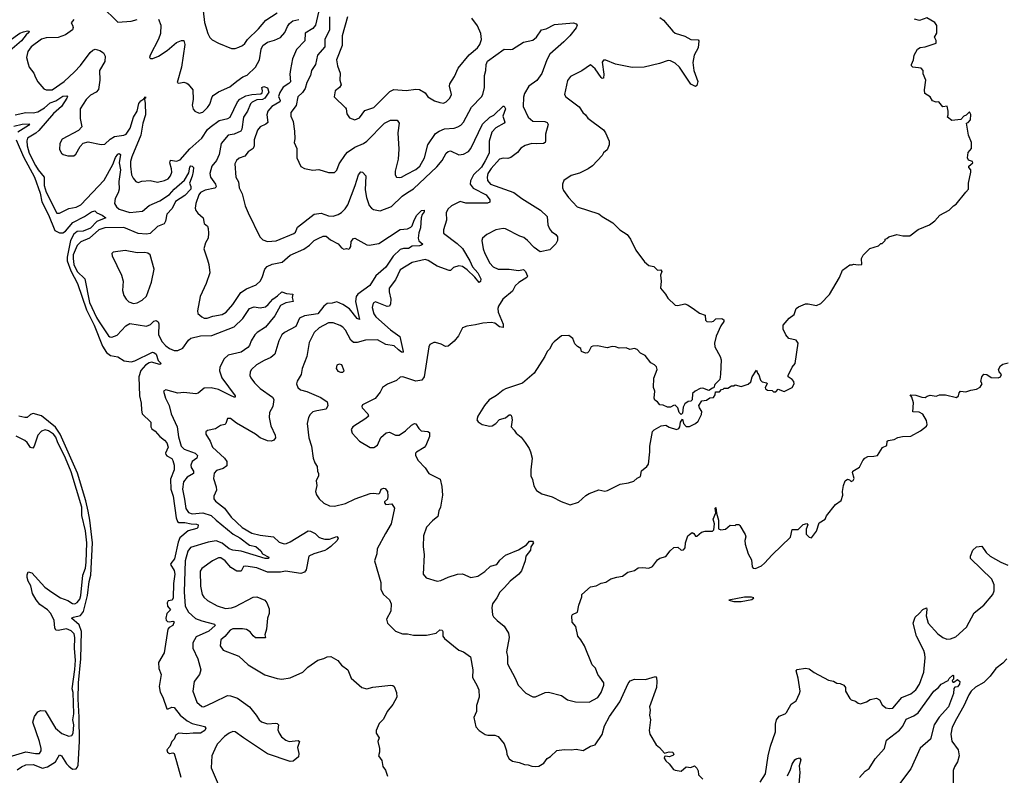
# Model space of a CAD drawing. Extents: x 2086813 to 2278017, y 548126 to 753336.
# Tile 362 of 461: x 2198743 to 2206976, y 669561 to 675881. Entities that reach past the tile are written whole.
import ezdxf

# ---------------------------------------------------------------- set-up
doc = ezdxf.new("R2010")
doc.units = 0

msp = doc.modelspace()

# ---------------------------------------------------------------- linework, layer by layer
at = {"layer": '0CON10XD'}
for points in [[(2199427.1, 675995), (2199565, 675859.2), (2199675, 675867.8), (2199725.9, 675884.1)], [(2200276.2, 675955), (2200287.4, 675857.4), (2200315.6, 675765), (2200332, 675732), (2200352.8, 675712.8), (2200405, 675684.3), (2200515, 675640.6), (2200545, 675640.6), (2200575, 675650), (2200605, 675664.3), (2200625, 675682.5), (2200648.5, 675715), (2200740.4, 675805), (2200802.3, 675877.7), (2200895, 675937.5)], [(2201242.2, 675945), (2201215.8, 675834.2), (2201195, 675807.9), (2201130.8, 675769.2), (2201126.7, 675705), (2201057.4, 675632.6), (2201025.4, 675555), (2201008, 675465), (2201002.4, 675425), (2201007.2, 675362.7), (2200993.5, 675346.5), (2200945, 675318), (2200917.4, 675272.6), (2200907.4, 675237.4), (2200921.5, 675205), (2200918.8, 675195), (2200852.9, 675155), (2200817.3, 675115), (2200810, 675085), (2200817.4, 675022.6), (2200802, 675008), (2200755, 674984.4), (2200731.7, 674958.3), (2200703.8, 674875), (2200703.3, 674825), (2200696.7, 674803.3), (2200655, 674776.7), (2200625, 674738.8), (2200577.5, 674722.5), (2200557, 674703), (2200541.2, 674675), (2200551.2, 674565), (2200574, 674525), (2200579.2, 674475), (2200604.2, 674425), (2200630, 674325), (2200652.5, 674265), (2200750, 674065), (2200775, 674040), (2200815, 674026.2), (2200887.3, 674032.7), (2201036.7, 674093.3), (2201048.6, 674105), (2201066, 674145), (2201205, 674253.5), (2201265, 674263.8), (2201325, 674241.5), (2201365, 674238.8), (2201405, 674250.9), (2201435, 674267.8), (2201465, 674298.1), (2201487.2, 674332.8), (2201549.1, 674495), (2201575, 674583.3), (2201595, 674608), (2201610, 674605), (2201638, 674575), (2201631.2, 674458.8), (2201643.4, 674393.4), (2201665, 674327.5), (2201684, 674304), (2201702.8, 674292.8), (2201757.8, 674282.2), (2201852.4, 674317.6), (2201942.3, 674405), (2201985.7, 674435.7), (2202035, 674466.1), (2202230.4, 674649.6), (2202276.6, 674703.4), (2202309.2, 674765), (2202325, 674780), (2202345, 674783.8), (2202415, 674750.8), (2202455, 674757.1), (2202495, 674780), (2202516.4, 674805), (2202612.1, 675007.9), (2202675.4, 675065), (2202707.3, 675082.7), (2202785, 675158.8), (2202795, 675156.7), (2202805.4, 675135.4), (2202784.4, 675075), (2202800.8, 675025), (2202794, 675015), (2202725, 674976.6), (2202690.4, 674939.6), (2202667.6, 674865), (2202667.6, 674765), (2202635, 674701), (2202605, 674647.4), (2202538.1, 674585), (2202513.6, 674533.6), (2202510, 674505), (2202535, 674470.8), (2202645, 674415.4), (2202675.5, 674375), (2202675.4, 674354.6), (2202655, 674346.5), (2202505.5, 674345.5), (2202475, 674347.1), (2202425, 674360.6), (2202354, 674325), (2202323.2, 674296.8), (2202310, 674265), (2202312.5, 674205), (2202288, 674125), (2202286.2, 674095), (2202400.4, 674010.4), (2202445, 673967.8), (2202506.2, 673865), (2202528.8, 673815), (2202572.7, 673765), (2202598.1, 673715), (2202597.6, 673692.4), (2202585, 673682.5), (2202547.8, 673727.8), (2202485, 673787.8), (2202445, 673818.2), (2202415, 673822.1), (2202370.5, 673809.5), (2202345, 673783.3), (2202335, 673783.8), (2202235, 673820), (2202158, 673868), (2202135, 673875.4), (2202025, 673850.8), (2201925, 673788.1), (2201884.7, 673705), (2201833.6, 673635), (2201832.1, 673605), (2201845.5, 673544.5), (2201843.1, 673505), (2201835, 673483.8), (2201815, 673482.9), (2201717.3, 673522.7), (2201699.7, 673510.3), (2201690, 673475), (2201705, 673420), (2201721.1, 673395), (2201845, 673287.5), (2201922.8, 673232.7), (2201949.4, 673105), (2201945, 673098), (2201935, 673100.4), (2201911, 673121), (2201875, 673154.5), (2201805, 673165.5), (2201735, 673203.2), (2201635, 673201.3), (2201565, 673180.4), (2201535, 673181.2), (2201510.8, 673200.9), (2201466.2, 673285), (2201445, 673308.5), (2201423.8, 673323.8), (2201365, 673346.7), (2201325, 673345.5), (2201247.1, 673305), (2201205.6, 673265), (2201165, 673180), (2201145, 673063.3), (2201105.6, 672965), (2201096.9, 672915), (2201063.2, 672856.8), (2201058, 672835), (2201068, 672805), (2201091.2, 672785), (2201145, 672771.1), (2201262.6, 672722.6), (2201313.3, 672685), (2201318.8, 672655), (2201305.9, 672624.1), (2201228.5, 672608.5), (2201195, 672600.6), (2201171.4, 672578.6), (2201158.1, 672555), (2201146.9, 672505), (2201160, 672385), (2201183.8, 672315), (2201196.7, 672215), (2201210, 672175), (2201230, 672145), (2201232.5, 672105), (2201242.5, 672085), (2201242.5, 672065), (2201222.5, 672025), (2201226.7, 671985), (2201217.5, 671935), (2201226.4, 671906.4), (2201246.7, 671875), (2201285, 671838.8), (2201335, 671816.2), (2201375, 671812.5), (2201466.7, 671835), (2201547.4, 671872.6), (2201675, 671917.9), (2201701.7, 671921.7), (2201745, 671916), (2201754, 671925), (2201765, 671956), (2201785, 671964.4), (2201800.2, 671960.2), (2201818.6, 671935), (2201822, 671895), (2201817.7, 671872.3), (2201795, 671847.5), (2201795, 671840), (2201805, 671827.5), (2201855, 671832.5), (2201878, 671795), (2201848.6, 671665), (2201802.5, 671582.5), (2201733.3, 671455), (2201730, 671415), (2201710, 671355), (2201763.8, 671175), (2201764, 671115), (2201786.2, 671075), (2201835, 671030), (2201848, 670995), (2201845.7, 670935), (2201811.7, 670868.3), (2201818.8, 670835), (2201885, 670766.2), (2201944.1, 670744.1), (2201986.1, 670743.9), (2202035, 670734.2), (2202145, 670734), (2202225, 670750), (2202255, 670778.8), (2202275, 670776.7), (2202281.2, 670765), (2202282, 670725), (2202295.8, 670705.8), (2202415, 670608), (2202455, 670594), (2202513.6, 670553.6), (2202532.3, 670442.3), (2202530.7, 670380.7), (2202564.3, 670314.3), (2202582, 670275), (2202583.9, 670216.1), (2202563.8, 670145), (2202564, 670096), (2202541.2, 670045), (2202558, 669968), (2202586.1, 669936.1), (2202635, 669903.3), (2202656.4, 669896.4), (2202716.1, 669896.1), (2202745, 669886.2), (2202794.2, 669824.2), (2202813.8, 669765), (2202816.2, 669735), (2202835, 669700), (2202865, 669680), (2202919.7, 669669.7), (2202965, 669651.2), (2202995, 669650), (2203025, 669637.5), (2203053.8, 669633.8), (2203085, 669638.8), (2203125, 669663.8), (2203155, 669703.3), (2203181.7, 669718.3), (2203235, 669768.8), (2203295, 669776.7), (2203353.6, 669773.6), (2203395, 669781.2), (2203455, 669770), (2203515, 669806.2), (2203555, 669817.5), (2203615, 669903.3), (2203632.7, 669975), (2203675.4, 670054.6), (2203762.2, 670175), (2203831.9, 670328.1), (2203848.7, 670351.3), (2203885, 670365.8), (2203975, 670362), (2204058.8, 670388.8), (2204067.1, 670377.1), (2204071.9, 670345), (2204066.9, 670295), (2204008.8, 670135), (2204013.8, 670105), (2204010, 670065), (2204018.8, 670025), (2204006.2, 669935), (2204011.2, 669905), (2204065.9, 669815.9), (2204093.8, 669795), (2204135, 669746.7), (2204175, 669756.7), (2204205.8, 669755), (2204212.5, 669735), (2204205, 669726), (2204175, 669715.7), (2204145, 669722.5), (2204135, 669717.5), (2204132.5, 669705), (2204145, 669682.5), (2204175, 669656.7), (2204210.7, 669610.7), (2204225, 669603.3), (2204273, 669597), (2204315, 669632.5), (2204355, 669627.5), (2204385, 669640), (2204405, 669620), (2204415, 669600), (2204420, 669565), (2204455, 669530)], [(2199196.1, 675883.9), (2199172.5, 675855), (2199186, 675836), (2199191.2, 675815), (2199183.8, 675795), (2199125, 675755.7), (2199065, 675731.4), (2198965, 675728.9), (2198925, 675718.2), (2198837.9, 675655), (2198811.2, 675615), (2198799.4, 675565), (2198813.2, 675513.2), (2198822.5, 675485), (2198860.8, 675435), (2198876.9, 675396.9), (2198895, 675361.2), (2198945, 675302.5), (2198965.5, 675295.5), (2199015, 675294.7), (2199114.5, 675365), (2199200.5, 675445), (2199251.8, 675498.2), (2199332.7, 675607.3), (2199355, 675627.1), (2199375, 675633.6), (2199412.1, 675622.1), (2199443.6, 675603.6), (2199459.2, 675575), (2199455, 675532.5), (2199411.9, 675455), (2199413.8, 675375), (2199402.3, 675297.7), (2199383.1, 675275), (2199335, 675248.9), (2199300, 675215), (2199249.4, 675135), (2199248.8, 675055), (2199263.8, 674985), (2199235, 674954), (2199098.8, 674881.2), (2199078, 674845), (2199076.7, 674795), (2199093.3, 674765), (2199107.5, 674755), (2199145, 674742), (2199195, 674741.2), (2199213, 674757), (2199250.3, 674819.7), (2199275, 674848), (2199315, 674860), (2199425, 674837.5), (2199455, 674838.8), (2199499.3, 674880.7), (2199536.8, 674903.2), (2199615, 674916), (2199634.4, 674925), (2199668.4, 674975), (2199694.9, 675065.2), (2199726.8, 675115), (2199740.9, 675179.1), (2199755, 675201.9), (2199781.7, 675218.3), (2199795, 675236), (2199795.8, 675225), (2199787, 675223), (2199785.8, 675214.2), (2199792.1, 675182.1), (2199794.7, 675085), (2199773.3, 675015), (2199757.5, 674915), (2199680, 674735), (2199670.8, 674695), (2199669.2, 674655), (2199678.9, 674585), (2199690.8, 674555), (2199715, 674528.8), (2199735, 674518.8), (2199765, 674530), (2199835, 674535.8), (2199895, 674522.9), (2199953.3, 674535), (2199985, 674551.5), (2200005.5, 674575), (2200016.2, 674605), (2200014, 674635), (2199997.8, 674685), (2200004, 674705), (2200055, 674696.7), (2200085, 674708.8), (2200165, 674801.8), (2200265, 674889.3), (2200315, 674962.3), (2200335, 674982), (2200412.1, 675037.9), (2200485, 675054.7), (2200503.5, 675065), (2200564.8, 675195), (2200585, 675216.7), (2200635, 675243.2), (2200685, 675254.7), (2200758.5, 675261.5), (2200769.4, 675270.6), (2200774, 675285), (2200767.5, 675315), (2200785, 675322.5), (2200815, 675310), (2200827.1, 675275), (2200794.3, 675225), (2200772.8, 675212.8), (2200725, 675210.3), (2200688, 675192), (2200672.6, 675177.4), (2200647.9, 675115), (2200614.3, 675065.7), (2200600.6, 674965), (2200592.5, 674947.5), (2200536.3, 674923.7), (2200487.5, 674915), (2200428.5, 674845), (2200411.6, 674755), (2200387.8, 674702.2), (2200349.3, 674655), (2200332.7, 674595), (2200337.7, 674565), (2200380, 674505), (2200385.4, 674484.6), (2200375, 674472.2), (2200295, 674454.6), (2200255, 674436.7), (2200240.6, 674415), (2200215.5, 674345), (2200209.5, 674305), (2200215, 674286.2), (2200232.4, 674262.4), (2200276.2, 674225), (2200286.4, 674176.4), (2200312.5, 674155), (2200320, 674135), (2200323.3, 674095), (2200318, 674055), (2200296.7, 674015), (2200283.8, 673965), (2200312.7, 673872.7), (2200325.8, 673835), (2200332, 673765), (2200302.5, 673675), (2200252.5, 673565), (2200230, 673445), (2200233.9, 673423.9), (2200265, 673396.7), (2200285, 673386.2), (2200310, 673385), (2200358.9, 673401.1), (2200435, 673414.6), (2200469.4, 673435), (2200525, 673498.1), (2200591.5, 673598.5), (2200638.9, 673631.1), (2200720.8, 673665), (2200754.5, 673695), (2200771.8, 673725), (2200794.1, 673795), (2200813.5, 673816.5), (2200854, 673836), (2200937.5, 673852.5), (2201005, 673910.8), (2201119.2, 673960.8), (2201165.3, 673994.7), (2201205, 674034.3), (2201239.3, 674050.7)], [(2199903.1, 675885), (2199924.2, 675835), (2199921.4, 675765), (2199905, 675718.8), (2199833.3, 675585), (2199830, 675565), (2199836.7, 675556.7), (2199856.4, 675556.4), (2199904.3, 675575.7), (2199975.4, 675624.6), (2200055, 675690.6), (2200095, 675705.8), (2200115.8, 675705.8), (2200124.2, 675674.2), (2200095.6, 675484.4), (2200060, 675355), (2200075, 675350), (2200115, 675360), (2200140.7, 675350.7), (2200153, 675343), (2200190, 675295), (2200193.8, 675215), (2200186.2, 675165), (2200194.1, 675134.1), (2200207.5, 675115), (2200245, 675100), (2200275, 675108.8), (2200315, 675146.2), (2200334.2, 675175), (2200351.9, 675235), (2200362.2, 675247.8), (2200405, 675278.6), (2200500.2, 675319.8), (2200558.3, 675368.3), (2200608, 675402), (2200645, 675416), (2200715, 675482.9), (2200749.6, 675545), (2200761.8, 675635), (2200775.7, 675665), (2200815, 675691.9), (2200875, 675708.9), (2200925, 675732.5), (2200959.5, 675775), (2200981.3, 675825), (2200999.4, 675850.6), (2201027.1, 675872.9), (2201076.8, 675883.2)], [(2201333.5, 675905), (2201334.2, 675795), (2201294.5, 675715), (2201295.4, 675655), (2201233.1, 675585), (2201215.5, 675505), (2201184.5, 675455), (2201174.6, 675415), (2201144.6, 675355), (2201129.6, 675305), (2201108, 675272), (2201069.4, 675235), (2201055.3, 675164.7), (2201011.5, 675105), (2201011.5, 675075), (2201028.9, 675028.9), (2201042.1, 674947.9), (2201044.2, 674885.8), (2201038.8, 674855), (2201060, 674805), (2201060, 674725), (2201093.6, 674653.6), (2201125, 674637.5), (2201193.6, 674623.6), (2201245, 674627.5), (2201325, 674602.5), (2201365, 674602.5), (2201376.1, 674603.9), (2201395, 674622.5), (2201415.6, 674674.4), (2201466.9, 674755), (2201485, 674773.1), (2201546, 674814), (2201617.5, 674845), (2201647.1, 674865), (2201795, 675015.7), (2201845, 675040), (2201899.5, 675039.5), (2201916.2, 675015), (2201905.8, 674934.2), (2201912.4, 674797.6), (2201906.9, 674715), (2201883.1, 674615), (2201882.9, 674582.9), (2201894.4, 674564.4), (2201915, 674560), (2201935, 674564.4), (2201980.6, 674589.4), (2202055, 674628.5), (2202089.6, 674655), (2202126.8, 674725), (2202154.7, 674835.3), (2202221.4, 674928.6), (2202250, 674950), (2202295, 674969.1), (2202375, 674974.6), (2202405.9, 674984.1), (2202431.7, 674998.3), (2202455, 675024.2), (2202519.8, 675150.2), (2202604.2, 675235), (2202615.7, 675255), (2202630.5, 675315), (2202628.5, 675415), (2202639.6, 675455), (2202642.5, 675507.5), (2202655.6, 675535), (2202795, 675635.8), (2202845, 675630.8), (2202865, 675635.7), (2202955, 675691.9), (2203035, 675708.6), (2203064.5, 675735.5)], [(2201484.5, 675905), (2201440, 675745), (2201439.1, 675665), (2201391.2, 675545), (2201399.5, 675495), (2201423, 675433), (2201421.4, 675375), (2201430, 675335), (2201417, 675313), (2201380, 675285), (2201372.5, 675235), (2201467.5, 675145), (2201474.3, 675134.3), (2201477.5, 675095), (2201500.3, 675060.3), (2201545, 675044.2), (2201585, 675061.2), (2201629.7, 675120.3), (2201705, 675145.6), (2201839.3, 675280.7), (2201871.7, 675298.3), (2201975, 675287.8), (2202055, 675300.8), (2202085, 675296.2), (2202135, 675270), (2202156.7, 675235), (2202212.7, 675202.7), (2202255, 675187.5), (2202285.8, 675184.2), (2202310, 675195), (2202340.8, 675225), (2202352.5, 675255), (2202337.5, 675325), (2202340, 675345), (2202380, 675405), (2202409.4, 675475), (2202502.1, 675587.9), (2202572, 675645), (2202591.4, 675675), (2202604.3, 675715), (2202598.1, 675765), (2202571.1, 675831.1), (2202524.2, 675895)], [(2203064.5, 675735.5), (2203105, 675797.5), (2203145, 675806), (2203215, 675841.2), (2203375, 675855.7), (2203395, 675847.8), (2203403.3, 675835), (2203396.5, 675813.5), (2203342.7, 675745), (2203294.5, 675695), (2203176.8, 675593.2), (2203150, 675545), (2203110.2, 675429.8), (2203068.5, 675371.5), (2203001.4, 675325), (2202964.6, 675265), (2202956.7, 675233.3), (2202953.8, 675155), (2202993.6, 675065), (2203035, 675033.3), (2203135, 675030), (2203152.4, 675022.4), (2203163.1, 675005), (2203140.5, 674925), (2203140.6, 674865), (2203135.7, 674855), (2203123.2, 674846.8), (2203062.7, 674842.7), (2203025, 674845.6), (2202969.8, 674830.2), (2202934.5, 674805.5), (2202905, 674771.2), (2202851.2, 674728.8), (2202825, 674720), (2202785, 674722.9), (2202755.5, 674714.5), (2202685, 674637.8), (2202658.4, 674595), (2202651.4, 674565), (2202655.4, 674535), (2202680, 674505), (2202875, 674435.4), (2202943.3, 674385), (2203097.2, 674287.2), (2203155, 674236), (2203159.1, 674165), (2203173, 674133), (2203189.4, 674109.4), (2203225.4, 674085.4), (2203241.2, 674065), (2203241.1, 674035), (2203225, 674006.4), (2203176.7, 673955), (2203095, 673940), (2203045, 673976), (2202990.6, 674035), (2202959.9, 674059.9), (2202925, 674069.5), (2202805, 674131.9), (2202784.5, 674135.5), (2202725, 674123.5), (2202648.8, 674085), (2202613.8, 674055), (2202606.2, 674035), (2202619.4, 673965), (2202633.5, 673925), (2202675.6, 673845), (2202703.1, 673815), (2202745, 673795.6), (2202835, 673795.8), (2202915, 673783.3), (2202955, 673791.2), (2202973.8, 673775), (2202990, 673735), (2202985, 673723.8), (2202917, 673683), (2202886.2, 673655), (2202865, 673610), (2202782.5, 673545), (2202747.1, 673485), (2202740.6, 673465), (2202742.9, 673435), (2202787.1, 673335), (2202785, 673307.5), (2202755, 673313.1), (2202715, 673341.9), (2202685, 673349.5), (2202615.7, 673344.3), (2202555, 673328), (2202481.7, 673318.3), (2202446.7, 673303.3), (2202411.7, 673238.3), (2202375, 673193.3), (2202325, 673150), (2202305, 673147.5), (2202267.3, 673167.3), (2202220.7, 673180.7), (2202205, 673180), (2202172.5, 673165), (2202163.8, 673145), (2202125.4, 672895), (2202105, 672866.5), (2202055, 672858.2), (2201947.5, 672895), (2201925, 672892.5), (2201895, 672862.5), (2201817.6, 672832.4), (2201776.7, 672805), (2201758.8, 672765), (2201715, 672712), (2201610.3, 672659.7), (2201603.8, 672645), (2201606.7, 672635), (2201653.8, 672585), (2201658.8, 672565), (2201638.8, 672545), (2201528.8, 672475), (2201516, 672455), (2201522.7, 672422.7), (2201583.3, 672355), (2201675, 672303.8), (2201705, 672303.3), (2201735, 672323.3), (2201763.2, 672386.8), (2201807.5, 672425), (2201835, 672431.2), (2201885, 672405.8), (2201915, 672406.9), (2201967.9, 672442.1), (2202018.7, 672491.3), (2202045, 672504), (2202055, 672501.2), (2202080.8, 672460.8), (2202101.5, 672441.5), (2202156.8, 672436.8), (2202168.7, 672428.7), (2202170, 672395), (2202140.5, 672319.5), (2202126.1, 672303.9), (2202062, 672265), (2202054.2, 672255), (2202054.2, 672235), (2202074, 672195), (2202133.4, 672133.4), (2202165, 672086.7), (2202259.2, 672039.2), (2202273.6, 671976.4), (2202280, 671905), (2202261.9, 671805), (2202247.3, 671772.7), (2202238.6, 671725), (2202195, 671690.8), (2202144.4, 671635.6), (2202120.8, 671565), (2202115.6, 671475), (2202125.6, 671405), (2202116.2, 671245), (2202141.7, 671211.7), (2202235, 671184), (2202265, 671190), (2202325, 671220), (2202405, 671243.3), (2202445, 671245.7), (2202515, 671216.2), (2202575, 671227.5), (2202633.4, 671266.6), (2202679.5, 671310.5), (2202733.3, 671325), (2202759.1, 671360.9), (2202805, 671402.9), (2202915, 671448.1), (2202980, 671490), (2203005, 671518.8), (2203030.7, 671520.7), (2203040, 671505), (2203018.3, 671471.7), (2203013.3, 671445), (2202975.7, 671395), (2202969.2, 671355), (2202938.3, 671271.7), (2202916.2, 671245), (2202844.5, 671185.5), (2202797.4, 671132.6), (2202757, 671093), (2202732, 671045), (2202696, 670995), (2202690, 670965), (2202696, 670905), (2202705.9, 670885.9), (2202735.8, 670855.8), (2202795, 670808.8), (2202830.3, 670750.3), (2202835.6, 670715), (2202814.3, 670595), (2202822.9, 670555), (2202820.8, 670495), (2202886.7, 670375), (2202911.2, 670315), (2202975, 670247.5), (2203035, 670217.5), (2203055, 670216.7), (2203135.9, 670254.1), (2203165, 670258), (2203275, 670228), (2203325, 670194), (2203390, 670175), (2203505, 670174.2), (2203576.4, 670213.6), (2203606, 670255), (2203628, 670315), (2203628.8, 670335), (2203593, 670383), (2203578, 670405), (2203557.5, 670457.5), (2203530, 670485), (2203466.7, 670645), (2203435.8, 670695.8), (2203410, 670725), (2203393.3, 670805), (2203363.6, 670843.6), (2203358.8, 670895), (2203365, 670906.7), (2203406.7, 670925), (2203417.5, 670985), (2203442.5, 671055), (2203442.5, 671075), (2203515, 671136.7), (2203563.9, 671146.1), (2203605, 671167.5), (2203645, 671177.5), (2203685, 671203.8), (2203735, 671220), (2203785, 671226.7), (2203829.3, 671260.7), (2203885, 671273.8), (2203915, 671297.5), (2203955, 671300), (2204005, 671293.3), (2204035, 671307.5), (2204076.1, 671363.9), (2204095, 671376.7), (2204145, 671392.5), (2204181.4, 671438.6), (2204214.2, 671465.8), (2204245, 671468.8), (2204275, 671443.3), (2204295, 671446.7), (2204308, 671465), (2204311.4, 671505), (2204331.2, 671565), (2204345, 671576.7), (2204365, 671591.2), (2204380, 671585), (2204395, 671562.5), (2204405, 671562.5), (2204443.6, 671596.4), (2204475, 671603.3), (2204535, 671603.3), (2204547.5, 671615), (2204554, 671665), (2204542.5, 671705), (2204564, 671756), (2204557.5, 671795), (2204565, 671800), (2204570, 671755), (2204587.5, 671695), (2204585, 671622.5), (2204605, 671613.3), (2204645, 671620), (2204685, 671652.5), (2204725, 671650), (2204735, 671660), (2204755, 671660), (2204765, 671650), (2204808.8, 671575), (2204813.8, 671555), (2204806.2, 671525), (2204808.8, 671495), (2204833.3, 671415), (2204863.3, 671365), (2204868.8, 671305), (2204877.5, 671295), (2204895, 671290.6), (2204945, 671313.5), (2204971.4, 671335), (2205033.8, 671406.2), (2205187.6, 671552.4), (2205203.3, 671616.7), (2205253.1, 671616.9), (2205295, 671660), (2205325, 671667.5), (2205332.5, 671655), (2205319.2, 671620.8), (2205319.5, 671579.5), (2205345, 671553.3), (2205365, 671547.5), (2205388, 671582), (2205405.9, 671604.1), (2205428.3, 671671.7), (2205477.5, 671705), (2205489.3, 671730.7), (2205564.1, 671825.9), (2205610.7, 671859.3), (2205626.1, 671903.9), (2205623.8, 671935), (2205631.2, 671985), (2205646.2, 672025), (2205665, 672037.5), (2205682.3, 672032.3), (2205695, 672020), (2205713, 672027), (2205720, 672045), (2205706.4, 672093.6), (2205710, 672105), (2205765, 672137.5), (2205793.8, 672195), (2205810, 672215), (2205835, 672228.8), (2205885, 672230), (2205915, 672237.5), (2205957, 672303), (2205995, 672320), (2205997.5, 672355), (2206005, 672362.5), (2206055, 672370), (2206085, 672386.2), (2206125, 672396.2), (2206195, 672398.8), (2206275, 672443.3), (2206325, 672482.5), (2206330, 672495), (2206325, 672530), (2206295, 672582), (2206265, 672599.2), (2206212.5, 672602.5), (2206215.9, 672675.9), (2206203.3, 672723.3), (2206190, 672745), (2206235, 672741.2), (2206287, 672723), (2206315, 672722.5), (2206331.7, 672731.7), (2206355, 672740), (2206405, 672732.5), (2206435, 672742.5), (2206485, 672742.5), (2206575, 672722.5), (2206592.5, 672735), (2206598.3, 672761.7), (2206610, 672775), (2206655, 672767.5), (2206695, 672782.5), (2206745, 672791.2), (2206775, 672806.7), (2206790, 672835), (2206780, 672855), (2206787.5, 672895), (2206805, 672916.7), (2206830, 672915), (2206865, 672887.5), (2206925, 672886.2), (2206945, 672893.3), (2206953.3, 672915), (2206932.5, 672935), (2206927.5, 672955), (2206945, 672986.7), (2206965, 672998.8), (2207009.3, 673010.7)], [(2203723.8, 673143.8), (2203697, 673147), (2203655, 673137.5), (2203575, 673152.5), (2203535, 673150), (2203522.5, 673145), (2203503, 673107), (2203490, 673095), (2203475, 673092.5), (2203440, 673105), (2203435, 673130), (2203407, 673147), (2203385, 673170), (2203367.5, 673215), (2203335, 673240), (2203275, 673236.7), (2203212.7, 673187.3), (2203197.7, 673172.3), (2203174.1, 673125.9), (2203153.8, 673105), (2203134.2, 673065), (2203044.6, 672925.4), (2202948.7, 672841.3), (2202805, 672793.8), (2202785, 672783.8), (2202731.4, 672738.6), (2202667.7, 672702.3), (2202628.8, 672655), (2202574.1, 672565.9), (2202566.7, 672535), (2202576.7, 672516.7), (2202610, 672495), (2202675, 672482.5), (2202695, 672483.3), (2202725, 672503.3), (2202755, 672537.5), (2202805, 672552.5), (2202835, 672576.7), (2202850, 672575), (2202856.4, 672566.4), (2202860, 672535), (2202853.3, 672475), (2202877.3, 672447.3), (2202894.1, 672424.1), (2202935, 672390), (2202970, 672345), (2203004, 672295), (2203015, 672267.5), (2203028.8, 672215), (2203016.2, 672115), (2203016.7, 672065), (2203032.5, 672035), (2203042.3, 671982.3), (2203063.9, 671943.9), (2203110, 671915), (2203195, 671891.2), (2203270.5, 671850.5), (2203345, 671822.5), (2203415, 671846.7), (2203477.7, 671902.3), (2203505, 671917.5), (2203585, 671948), (2203635, 671938.8), (2203657.3, 671942.7), (2203765, 671996.2), (2203835, 672008), (2203877.5, 672022.5), (2203905, 672047.5), (2203935, 672060), (2203943, 672107), (2203986.4, 672143.6), (2204000, 672165), (2204013.6, 672266.4), (2204012.5, 672315), (2204034.1, 672435.9), (2204049.3, 672450.7), (2204106.7, 672483.3), (2204145, 672490), (2204174, 672474), (2204236.4, 672453.6), (2204255, 672462.5), (2204262.5, 672475), (2204267.5, 672515), (2204285, 672540), (2204292.5, 672505), (2204315, 672477.5), (2204345, 672480), (2204395, 672502.5), (2204415, 672522.5), (2204445, 672580), (2204446.2, 672605), (2204426.7, 672635), (2204422.5, 672655), (2204447, 672693), (2204485, 672700), (2204515, 672717.5), (2204545, 672722.5), (2204557.5, 672745), (2204561.7, 672768.3), (2204595, 672770), (2204611.7, 672788.3), (2204625, 672790), (2204635, 672800), (2204665, 672800), (2204695, 672820), (2204715, 672820), (2204725, 672827.5), (2204775, 672812.5), (2204835, 672832.5), (2204857, 672853), (2204866.7, 672895), (2204905, 672950), (2204912.5, 672925), (2204925, 672910), (2204937.5, 672865), (2204952.3, 672852.3), (2204990, 672845), (2204992.5, 672835), (2204977.5, 672805), (2204980, 672795), (2204995, 672782.5), (2205035, 672780), (2205045, 672770), (2205065, 672770), (2205085, 672790), (2205135, 672772.5), (2205202.5, 672805), (2205220, 672835), (2205217.5, 672855), (2205203, 672873), (2205170, 672895), (2205167.5, 672905), (2205201.2, 672975), (2205226.2, 673005), (2205253.3, 673175), (2205235, 673201.2), (2205175, 673214), (2205148.8, 673245), (2205126.1, 673293.9), (2205127.5, 673325), (2205176.1, 673383.9), (2205220, 673415), (2205236.2, 673465), (2205255, 673480), (2205315, 673504), (2205335, 673505.8), (2205405, 673490), (2205442.3, 673507.7), (2205515, 673582.5), (2205597.5, 673725), (2205623.6, 673786.4), (2205685, 673830), (2205705, 673830), (2205715, 673837.5), (2205755, 673830), (2205786.2, 673833.8), (2205782.5, 673885), (2205797, 673913), (2205853, 673967), (2205925, 673990), (2205945, 674010), (2205955, 674010), (2205980, 674035), (2205980, 674045), (2205995, 674050), (2206010, 674065), (2206076.1, 674083.9), (2206127, 674073), (2206185, 674072.5), (2206255, 674126.7), (2206350, 674165), (2206395, 674197.5), (2206437.5, 674245), (2206515, 674287.5), (2206552.5, 674325), (2206573, 674337), (2206655, 674440), (2206677.5, 674462.5), (2206677.5, 674515), (2206697.5, 674605), (2206697.5, 674625), (2206680, 674645), (2206680, 674655), (2206712.5, 674685), (2206710, 674695), (2206677, 674707), (2206667.5, 674725), (2206675, 674770), (2206702.5, 674805), (2206702.5, 674855), (2206676.7, 674915), (2206660, 675015), (2206675, 675022.5), (2206692.5, 675045), (2206697, 675087), (2206685, 675110), (2206656.2, 675083.8), (2206637.5, 675075), (2206613.6, 675046.4), (2206538.3, 675038.3), (2206500, 675065), (2206507.5, 675085), (2206507.5, 675115), (2206498.3, 675158.3), (2206463, 675153), (2206430, 675195), (2206405, 675190), (2206375, 675201.2), (2206355, 675236.7), (2206312.5, 675265), (2206308.8, 675295), (2206320, 675375), (2206298.3, 675428.3), (2206297.5, 675455), (2206280, 675475), (2206210, 675485), (2206200, 675495), (2206200, 675505), (2206216.7, 675545), (2206223.3, 675585), (2206250, 675635), (2206272.7, 675647.3), (2206315, 675654), (2206406.1, 675683.9), (2206406.4, 675706.4), (2206393.3, 675735), (2206411.7, 675768.3), (2206411.7, 675831.7), (2206395, 675857.5), (2206327, 675897), (2206265.8, 675874.2), (2206225.9, 675885.9)], [(2204095, 675900), (2204127.2, 675877.2), (2204205, 675784), (2204225, 675768.6), (2204304.4, 675744.4), (2204355, 675716), (2204415, 675712.5), (2204422.5, 675705), (2204415.8, 675645), (2204382, 675585), (2204373, 675523), (2204380.8, 675455), (2204413.3, 675365), (2204405, 675330), (2204395, 675322.5), (2204355, 675343.3), (2204260, 675485), (2204225, 675517.1), (2204185, 675538), (2204165, 675540), (2204093.6, 675513.6), (2203965.9, 675484.1), (2203865, 675482.5), (2203725, 675510), (2203645, 675543.3), (2203625, 675543.3), (2203614.6, 675525), (2203628.8, 675425), (2203625, 675393.3), (2203615, 675390), (2203605, 675398), (2203555, 675470.5), (2203515, 675503.8), (2203445, 675454.3), (2203350, 675405), (2203325, 675372.5), (2203300, 675255), (2203310, 675235), (2203421.2, 675151.2), (2203451.2, 675105), (2203475, 675086.2), (2203495, 675058), (2203625, 674958.8), (2203642, 674935), (2203672.5, 674865), (2203670.8, 674835), (2203655, 674793.3), (2203625, 674766.7), (2203613.3, 674745), (2203531.7, 674658.3), (2203497.5, 674635), (2203425, 674597.5), (2203353.2, 674576.8), (2203293.8, 674535), (2203281.2, 674505), (2203283.3, 674475), (2203291.7, 674451.7), (2203331.2, 674395), (2203405.6, 674315.6), (2203585, 674258), (2203615, 674234), (2203703.4, 674183.4), (2203762.6, 674122.6), (2203822, 674085), (2203851.9, 674045), (2203894.6, 673954.6), (2203966.7, 673855), (2204005, 673826.2), (2204046.1, 673816.1), (2204075, 673787.5), (2204105, 673790), (2204112.5, 673775), (2204102.5, 673745), (2204106.7, 673695), (2204102, 673635), (2204143.8, 673585), (2204161.7, 673551.7), (2204225, 673493.3), (2204245, 673491.2), (2204305, 673503.8), (2204327.7, 673497.7), (2204375, 673466.7), (2204426.4, 673426.4), (2204475, 673410), (2204478.3, 673368.3), (2204487.5, 673357.5), (2204526.2, 673353.8), (2204545, 673360), (2204565, 673380), (2204615, 673382.5), (2204631.7, 673371.7), (2204631.7, 673358.3), (2204605, 673320), (2204566.1, 673233.9), (2204553.8, 673175), (2204556.7, 673145), (2204601.2, 673065), (2204610, 673035), (2204603, 672917), (2204597, 672873), (2204555, 672830), (2204548.3, 672801.7), (2204535, 672800), (2204505, 672780), (2204455, 672800), (2204433, 672797), (2204390, 672775), (2204370, 672755), (2204367, 672703), (2204355, 672690), (2204333, 672687), (2204305, 672667.5), (2204290.7, 672639.3), (2204285, 672590), (2204275, 672580), (2204257.5, 672595), (2204246.1, 672636.1), (2204225, 672656.7), (2204210, 672655), (2204185, 672640), (2204160.7, 672640.7), (2204125, 672657.5), (2204095, 672660), (2204077.5, 672685), (2204055, 672700), (2204047.5, 672715), (2204053.3, 672775), (2204042, 672805), (2204046.4, 672883.6), (2204072.5, 672955), (2204066.7, 672976.7), (2204052.5, 672995), (2204020.7, 673010.7), (2203973, 673073), (2203935, 673093.3), (2203905, 673123.3), (2203885, 673130), (2203845, 673123.3), (2203815, 673137.5), (2203755, 673133.3), (2203723.8, 673143.8)], [(2198656.7, 675705), (2198745, 675768.8), (2198775, 675780.3), (2198807.9, 675787.9), (2198822, 675785), (2198820.6, 675775), (2198796.3, 675753.7), (2198757.1, 675705), (2198561.8, 675538.2)], [(2198705, 675084.2), (2198795, 675104.7), (2198855, 675102.3), (2198895, 675110.4), (2198951.2, 675145), (2198998.2, 675185), (2199046.4, 675203.6), (2199105, 675240.8), (2199136.7, 675245), (2199141.9, 675235), (2199138.5, 675225), (2199092.1, 675155), (2199025, 675095.4), (2198903.4, 674955), (2198878.4, 674931.6), (2198809.3, 674890.7), (2198802.5, 674867.5), (2198805.2, 674825), (2198823.2, 674765), (2198875, 674662.8), (2198897, 674625), (2198947.5, 674565), (2198949.2, 674495), (2198965, 674437.8), (2199055, 674263.5), (2199075, 674262.2), (2199155, 674301.5), (2199215, 674312), (2199255, 674333.4), (2199449.8, 674540.2), (2199521, 674669), (2199545, 674728.1), (2199565, 674756.7), (2199575, 674761.9), (2199585.4, 674755), (2199574.7, 674685), (2199585.2, 674625), (2199573.4, 674526.6), (2199574.3, 674465), (2199566.3, 674433.7), (2199540.8, 674385), (2199536.2, 674345), (2199552.1, 674315), (2199575, 674295.4), (2199665, 674268.4), (2199771.2, 674278.8), (2199825, 674327.6), (2199915, 674365.2), (2199995, 674418.4), (2200035, 674464.2), (2200121.3, 674538.7), (2200158.3, 674601.7), (2200165, 674646.7), (2200175, 674657.5), (2200186.2, 674655), (2200196.2, 674645), (2200192.5, 674612.5), (2200185, 674571.2), (2200163.3, 674515), (2200173.8, 674485), (2200173.2, 674465), (2200125, 674411.6), (2200045, 674359.4), (2200017, 674303), (2199973.8, 674255), (2199963.5, 674195), (2199951.4, 674175), (2199895, 674150.2), (2199835, 674092.9), (2199805, 674088.4), (2199735, 674092.7), (2199615, 674142), (2199455, 674139.1), (2199405, 674123.4), (2199326.6, 674053.4), (2199255, 674023.6), (2199225, 673993.9), (2199191.7, 673915), (2199189.3, 673885), (2199197.1, 673835), (2199225.2, 673775), (2199289, 673715), (2199328, 673515), (2199385, 673389.3), (2199407.2, 673355), (2199485, 673237.8), (2199497.4, 673227.4), (2199514.6, 673224.6), (2199557.6, 673242.4), (2199630.5, 673319.5), (2199665, 673340.6), (2199805, 673316.7), (2199837.8, 673332.2), (2199865, 673360), (2199885, 673364.2), (2199901.2, 673355), (2199907.8, 673337.8), (2199904.7, 673245), (2199935, 673187.9), (2199965, 673152.5), (2199995, 673130.4), (2200035, 673115.4), (2200065, 673113.8), (2200106.5, 673135), (2200155, 673199.5), (2200175, 673216.2), (2200255, 673238), (2200350.8, 673239.2), (2200536.3, 673313.6), (2200608.1, 673381.9), (2200663.8, 673465), (2200705, 673480.6), (2200755, 673472.5), (2200799.1, 673480.9), (2200822, 673498), (2200858.6, 673545), (2200899.1, 673570.9), (2200935, 673605.8), (2200975, 673592), (2201025.9, 673585.9), (2201023, 673557), (2201030, 673525), (2200967.6, 673512.4), (2200925, 673492), (2200877.8, 673405), (2200799.2, 673310.8), (2200729.4, 673265), (2200709.5, 673245), (2200677.8, 673195), (2200664.3, 673155), (2200650.2, 673139.8), (2200595, 673100), (2200485.3, 673074.8), (2200451.8, 673045), (2200417.1, 672975), (2200414.2, 672944.2), (2200432.2, 672885), (2200545.5, 672735), (2200546.4, 672723.6), (2200537, 672723), (2200505, 672738.9)], [(2198695, 674991.1), (2198765, 675008.6), (2198825, 675010), (2198816.9, 674995), (2198728.4, 674941.6)], [(2198715.2, 674875), (2198776, 674735), (2198866.3, 674565), (2198915, 674429.5), (2198929, 674359), (2198985, 674248.5), (2199037.4, 674117.4), (2199075, 674097.9), (2199105, 674097.9), (2199125, 674112.7), (2199186.7, 674185), (2199286.1, 674233.9), (2199345, 674274.4), (2199373, 674283), (2199387.5, 674265), (2199434.2, 674245), (2199462.5, 674225), (2199387.6, 674192.4), (2199335, 674138.3), (2199275, 674112.5), (2199225, 674109.2), (2199195, 674088.1), (2199169.2, 674035), (2199139.9, 673895), (2199140.9, 673865), (2199171.1, 673781.1), (2199225.6, 673675), (2199300.6, 673455), (2199366.8, 673325), (2199435, 673149.6), (2199468.5, 673098.5), (2199501.4, 673071.4), (2199565, 673061.4), (2199617.3, 673027.3), (2199675, 673020.8), (2199705, 673027.5), (2199855, 673099.4), (2199865, 673098.9), (2199885, 673082.5), (2199902.1, 673032.1), (2199926.2, 673005), (2199915, 672997.5), (2199846.3, 673016.3), (2199825, 673012.1), (2199795, 672990.8), (2199755, 672946.5), (2199739.7, 672895), (2199746.4, 672735), (2199760, 672675), (2199760.5, 672615), (2199768.6, 672585), (2199839.5, 672515), (2199841.1, 672475), (2199848.9, 672458.9), (2199875, 672439.2), (2199914.4, 672394.4), (2199955, 672365.8), (2199972.4, 672342.4), (2199984.6, 672305), (2199963, 672257), (2199964.2, 672245), (2199975, 672232.5), (2200015, 672210.6), (2200024.7, 672194.7), (2200034, 672154), (2200035.3, 672115), (2200005, 672037.5), (2200006.9, 671955), (2200026.5, 671895), (2200050.8, 671715), (2200061.5, 671685), (2200075, 671674.6), (2200125, 671676.9), (2200176.1, 671663.9), (2200223, 671663), (2200236.7, 671655), (2200232.5, 671635), (2200223.8, 671625), (2200153.2, 671606.8), (2200083, 671547), (2200068.5, 671511.5), (2200038.5, 671371.5), (2200006.7, 671333.3), (2200004.4, 671325), (2200034.7, 671275), (2200041.9, 671245), (2200029.7, 671165), (2200026.6, 671045), (2200018, 671025), (2199985, 671019.6), (2199976.2, 671005), (2199979.8, 670975), (2200004.2, 670945), (2199975, 670915.5), (2199965.5, 670875), (2199968.6, 670858.6), (2199978.1, 670848.1), (2199995.9, 670844.1), (2200025, 670850.8), (2200033.9, 670843.9), (2200023.3, 670815), (2199992.1, 670797.9), (2199981.4, 670785), (2199952, 670585), (2199903.6, 670505), (2199906, 670456), (2199926, 670405), (2199909.4, 670305), (2199916.9, 670256.9), (2199941.5, 670215), (2199975, 670117.5), (2199985, 670116.7), (2200015, 670131.4), (2200035, 670127.5), (2200084.6, 670065), (2200145, 670016.6), (2200185, 669994.6), (2200288.6, 669968.6), (2200300, 669955), (2200290, 669935), (2200255, 669914), (2200195, 669914.6), (2200135, 669907.1), (2200075, 669912.9), (2200049.4, 669900.6), (2200035.4, 669865), (2200015, 669842.9), (2199997.6, 669802.4), (2199973.1, 669775), (2199979.7, 669755), (2199995, 669743.6), (2200025, 669748.6), (2200034.3, 669744.3), (2200053.9, 669676.1)], [(2201239.3, 674050.7), (2201279.5, 674070.5), (2201305, 674070), (2201341.2, 674041.2), (2201406.1, 674006.1), (2201433.6, 673973.6), (2201455, 673962.5), (2201475, 673967.5), (2201495, 673962.5), (2201505, 673970), (2201513.3, 673985), (2201516, 674025), (2201535, 674050), (2201545, 674053.3), (2201645, 673998.6), (2201665.8, 673995.8), (2201745, 674008.6), (2201925, 674125.8), (2201985, 674132), (2202013.3, 674145), (2202024.2, 674155.8), (2202041.4, 674205), (2202065, 674246.2), (2202103.3, 674285), (2202125, 674287.5), (2202125.7, 674275), (2202107.9, 674252.1), (2202098.9, 674225), (2202095, 674140), (2202080.9, 674099.1), (2202075.4, 674055), (2202080.7, 674030.7), (2202113.8, 674005), (2202103.3, 673995), (2202085, 673990.5), (2202025, 673988.1), (2201995, 673968.6), (2201951.8, 673968.2), (2201925, 673960), (2201865, 673902.5), (2201805, 673810.7), (2201720.4, 673739.6), (2201670.8, 673659.1), (2201570.8, 673585), (2201556.1, 673565), (2201550, 673525), (2201585, 673373.3), (2201565, 673382.5), (2201502.1, 673462.1), (2201445, 673500), (2201395, 673521.3), (2201355, 673509.7), (2201315, 673508.6), (2201285, 673485.3), (2201235, 673420.3), (2201126, 673405), (2201081.9, 673385), (2201051.5, 673315), (2200958.1, 673265), (2200936.4, 673245), (2200910, 673195), (2200877.4, 673082.6), (2200842.9, 673057.1), (2200788.3, 673031.7), (2200723.8, 672995), (2200682.5, 672955), (2200670.8, 672935), (2200668, 672905), (2200676, 672885), (2200706.9, 672845), (2200755.3, 672795.3), (2200856, 672725), (2200868.8, 672705), (2200858.8, 672645), (2200831.9, 672595), (2200828.2, 672555), (2200843.3, 672485), (2200880.8, 672405), (2200882.5, 672385), (2200868, 672365), (2200850, 672355), (2200815, 672358.6), (2200755, 672384.4), (2200715, 672415.6), (2200555.8, 672505.8), (2200505, 672546.7), (2200480, 672545), (2200466.7, 672505), (2200457.5, 672495), (2200423, 672487), (2200380.5, 672459.5), (2200313.6, 672446.4), (2200300, 672435), (2200300, 672415), (2200335.7, 672355.7), (2200356, 672305), (2200457.1, 672215), (2200474, 672185), (2200475, 672150), (2200445, 672126.2), (2200390.3, 672109.7), (2200370.5, 672089.5), (2200364.3, 672045), (2200385.8, 671975), (2200389.2, 671945), (2200366, 671895), (2200367.5, 671875), (2200381.2, 671855), (2200456.1, 671796.1), (2200511.8, 671721.8), (2200603.8, 671635), (2200685, 671586.9), (2200755, 671570.5), (2200865, 671555.8), (2200912.4, 671512.4), (2200955, 671498.5), (2200975, 671499.6), (2201005, 671513.4), (2201155, 671605.6), (2201175, 671603.1), (2201215, 671582.5), (2201244.5, 671554.5), (2201263.3, 671545), (2201295, 671537.5), (2201335, 671535.7), (2201395, 671558), (2201405.6, 671545), (2201398.6, 671525), (2201345.8, 671474.2), (2201315, 671453.8), (2201295, 671442.1), (2201202, 671415), (2201162, 671395), (2201140, 671280), (2201125, 671261.4), (2201095, 671250), (2200965, 671267.8), (2200925, 671260.8), (2200815, 671260), (2200725.6, 671295.6), (2200635, 671310), (2200615, 671307.5), (2200595, 671270), (2200558.3, 671268.3), (2200509.7, 671299.7), (2200461.5, 671355), (2200425, 671380), (2200405, 671380), (2200355, 671355.7), (2200265, 671291.2), (2200251.7, 671268.3), (2200255.5, 671144.5), (2200268.2, 671075), (2200281.7, 671051.7), (2200313.6, 671023.6), (2200395, 670978.2), (2200465, 670957.3), (2200515, 670962.1), (2200546.9, 670973.1), (2200695, 671051.2), (2200725, 671053.3), (2200792.5, 671025), (2200810, 671005), (2200828.8, 670955), (2200828.8, 670915), (2200816.2, 670875), (2200806.2, 670783.8), (2200792.5, 670735), (2200800, 670715), (2200795, 670710), (2200715, 670712.5), (2200695, 670727.5), (2200671.7, 670761.7), (2200639.7, 670779.7), (2200607.2, 670787.2), (2200525, 670786.2), (2200504.4, 670775), (2200458.3, 670721.7), (2200425, 670693.3), (2200420, 670645), (2200445, 670607.5), (2200577, 670557), (2200653.8, 670485), (2200791.7, 670401.7), (2200895, 670370), (2200934.1, 670365.9), (2201005, 670376), (2201110, 670425), (2201152.9, 670465), (2201235, 670525.8), (2201285, 670537.5), (2201315, 670552), (2201345, 670553.8), (2201403, 670523), (2201435, 670483.8), (2201486.7, 670445), (2201513.8, 670373.8), (2201605, 670297.1), (2201645, 670285.7), (2201695, 670297.8), (2201845.7, 670315.7), (2201863.9, 670313.9), (2201873.3, 670305), (2201893.3, 670255), (2201895.9, 670214.1), (2201864.3, 670155), (2201815.6, 670095), (2201785, 670030.8), (2201748.8, 669995), (2201723.3, 669935), (2201724.1, 669914.1), (2201750, 669875), (2201737.5, 669845), (2201752.5, 669785), (2201752.5, 669755), (2201743.6, 669723.6), (2201770, 669685), (2201780, 669635), (2201802.5, 669605), (2201820, 669555)], [(2199695, 673508), (2199725, 673512.5), (2199766.7, 673535), (2199805, 673567.5), (2199846, 673685), (2199867.5, 673795), (2199833.6, 673913.6), (2199815, 673928.8), (2199790, 673935), (2199725, 673931.4), (2199625, 673950.5), (2199525, 673938), (2199514, 673925), (2199516.2, 673905), (2199593.8, 673745), (2199608.8, 673695), (2199602, 673615), (2199613.8, 673575), (2199632.7, 673542.7), (2199655, 673521.2), (2199695, 673508)], [(2201425, 672932), (2201445, 672934), (2201456.7, 672945), (2201437.5, 672995), (2201415, 673000), (2201395, 672992.5), (2201388.8, 672965), (2201402.3, 672942.3), (2201425, 672932)], [(2200505, 672738.9), (2200405, 672788.2), (2200345, 672800.9), (2200285, 672798), (2200235, 672758), (2200216.8, 672753.2), (2200115, 672763.3), (2200065, 672758.6), (2199965, 672785.8), (2199946.7, 672775), (2199961.4, 672715), (2199992.7, 672655), (2200009.1, 672585), (2200059, 672475), (2200071.9, 672391.9), (2200093.4, 672315), (2200118.8, 672288.8), (2200210.8, 672255), (2200230.5, 672235), (2200224.4, 672215), (2200185.4, 672185), (2200173.2, 672155), (2200177.1, 672135), (2200195.6, 672104.4), (2200197.5, 672085), (2200144.8, 672055.2), (2200112.2, 672015), (2200105.2, 671955), (2200121.2, 671871.2), (2200133.8, 671793.8), (2200155, 671758.2), (2200185, 671749.5), (2200275, 671757.4), (2200344.8, 671734.8), (2200385, 671694.7), (2200528.8, 671578.8), (2200585, 671548.3), (2200665, 671487.4), (2200719.1, 671475), (2200758.8, 671438.8), (2200774.7, 671414.7), (2200826.2, 671385), (2200823.3, 671375), (2200795.3, 671374.7), (2200593.8, 671436.2), (2200525, 671443.8), (2200495, 671457), (2200435, 671503.4), (2200385, 671522), (2200318, 671512), (2200172.1, 671467.9), (2200148.1, 671435), (2200127.8, 671355), (2200118.6, 671095), (2200126, 670975), (2200153.6, 670925), (2200213.8, 670873.8), (2200265, 670853.8), (2200372.5, 670825), (2200378, 670815), (2200325, 670767.3), (2200220.2, 670719.8), (2200190.7, 670669.3), (2200191.9, 670625), (2200231.8, 670535), (2200257.1, 670445), (2200247.9, 670405), (2200203.3, 670345), (2200192.2, 670265), (2200223.1, 670173.1), (2200265, 670136), (2200282.5, 670135), (2200366, 670174), (2200480.2, 670229.8), (2200505, 670227.5), (2200565, 670205.4), (2200663.6, 670135), (2200720.6, 670065), (2200744.3, 670025), (2200765, 670008.6), (2200815, 669990.8), (2200885, 669998.6), (2200896.7, 669995), (2200906, 669985), (2200902.7, 669942.7), (2200912, 669915), (2200933.7, 669883.7), (2200968, 669855), (2200997.1, 669842.9), (2201072.5, 669852.5), (2201082.5, 669845), (2201066, 669795), (2201076.1, 669743.9), (2201073.3, 669715), (2201029.7, 669680.3), (2201005, 669676.9), (2200815, 669741.5), (2200613.6, 669873.6), (2200545, 669926.1), (2200525, 669928.9), (2200495, 669914), (2200454.6, 669885), (2200398.6, 669825), (2200387.1, 669805), (2200348.8, 669725), (2200344, 669625), (2200450, 669375)], [(2198723.6, 669606.4), (2198758.3, 669631.7), (2198795, 669648.1), (2198855, 669652.6), (2198935, 669621.3), (2198976.7, 669633.3), (2199042.7, 669675), (2199075, 669732.5), (2199092.5, 669725), (2199135, 669656.9), (2199155, 669636.7), (2199185, 669613.8), (2199214.6, 669615.4), (2199225, 669626), (2199230.9, 669645), (2199244.4, 669845.6), (2199241.7, 670048.3), (2199232.5, 670197.5), (2199236, 670335), (2199254, 670535), (2199259.8, 670765), (2199240.6, 670820.6), (2199176.2, 670875), (2199193.3, 670885), (2199251, 670899), (2199277.4, 670932.6), (2199309, 671065), (2199325, 671181.2), (2199338.4, 671235), (2199351.3, 671505), (2199329.5, 671695), (2199315, 671771.1), (2199297.3, 671857.3), (2199227.3, 672087.3), (2199082.4, 672415), (2199043.1, 672473.1), (2198925, 672567.6), (2198855, 672587.3), (2198835, 672580), (2198805, 672553.1), (2198785, 672552.7), (2198736.3, 672566.3)], [(2198655, 669716.9), (2198795, 669758.9), (2198875.7, 669744.3), (2198910, 669745), (2198923.8, 669765), (2198922, 669785), (2198908.1, 669845), (2198853.8, 670005), (2198866.1, 670053.9), (2198895, 670092.5), (2198917, 670103), (2198955, 670100), (2199043.5, 669955), (2199095, 669912.5), (2199155, 669888.9), (2199179.2, 669895), (2199189.2, 669915), (2199195.2, 669985), (2199188.9, 670025), (2199196.5, 670075), (2199190.1, 670255), (2199183.3, 670285), (2199204.9, 670445.1), (2199208.9, 670525), (2199201.9, 670621.9), (2199204.3, 670715), (2199198.1, 670745), (2199175, 670771.2), (2199135, 670785.4), (2199065, 670773.5), (2199045, 670776), (2199036.4, 670795), (2199031.4, 670855), (2199002.6, 670915), (2198975, 670946.6), (2198911.1, 670991.1), (2198879.8, 671029.8), (2198851.4, 671081.4), (2198837.8, 671145), (2198813.3, 671185), (2198805.5, 671215), (2198805, 671237.5), (2198815, 671262), (2198845, 671254.3), (2198954.5, 671135), (2199011.9, 671091.9), (2199084.8, 671044.8), (2199145, 671022.8), (2199185, 670998), (2199205, 670996), (2199225, 671006.2), (2199245, 671035.5), (2199255.2, 671065), (2199272.4, 671235), (2199292.2, 671295), (2199298.7, 671345), (2199303.4, 671505), (2199294.5, 671605), (2199263.2, 671735), (2199263.4, 671805), (2199175, 672100), (2199127.6, 672215), (2199060.3, 672349.7), (2199045, 672388.5), (2199025, 672415.8), (2198985, 672443.9), (2198955, 672451.5), (2198925, 672440), (2198895, 672405.6), (2198865, 672313.8), (2198853, 672297), (2198835, 672302.5), (2198805.7, 672345.7), (2198785, 672362.7), (2198715, 672396.7)], [(2204935.7, 669505), (2204978.9, 669575), (2205001.1, 669725), (2205021.1, 669805), (2205062.2, 669925), (2205062.1, 669987.9), (2205070.8, 670025), (2205093.8, 670055), (2205142.5, 670075), (2205155, 670086.7), (2205194.4, 670155.6), (2205236, 670185), (2205264, 670245), (2205268, 670265), (2205252, 670375), (2205236.7, 670435), (2205245, 670446.2), (2205315, 670458.8), (2205345, 670451.2), (2205385, 670420), (2205506.1, 670356.1), (2205549.3, 670349.3), (2205575, 670333.3), (2205605, 670330), (2205635, 670316.7), (2205647.5, 670295), (2205647.5, 670265), (2205684.2, 670204.2), (2205695, 670193.3), (2205730.7, 670180.7), (2205754.1, 670164.1), (2205775, 670160), (2205825, 670176.7), (2205855, 670196.7), (2205906.1, 670206.1), (2205931.7, 670191.7), (2205955, 670150), (2205985, 670126.7), (2206015, 670120), (2206045, 670123.3), (2206118.9, 670211.1), (2206195, 670242.1), (2206237.3, 670275), (2206267.1, 670325), (2206304.4, 670425), (2206315.4, 670545), (2206312.3, 670575), (2206303.1, 670605), (2206241.8, 670725), (2206214.3, 670835), (2206231.4, 670885), (2206265.3, 670914.7), (2206295, 670947.5), (2206325, 670963.3), (2206328.7, 670948.7), (2206322.9, 670895), (2206340.4, 670835), (2206419.5, 670745), (2206461.4, 670715), (2206495, 670701.2), (2206525, 670702.1), (2206570.9, 670719.1), (2206659, 670801), (2206725, 670920), (2206804.7, 670985.3), (2206881.1, 671075), (2206891.1, 671105), (2206890, 671155), (2206873, 671203), (2206694.6, 671374.6), (2206693.9, 671395), (2206713.4, 671445), (2206745, 671471.1), (2206787.9, 671477.9), (2206824.2, 671425), (2206857.5, 671395), (2206946, 671345)], [(2206946, 671345), (2207005, 671318.5)], [(2204775, 671014.4), (2204865, 671031.4), (2204882.5, 671045), (2204862.3, 671052.3), (2204802.7, 671052.7), (2204672.5, 671027.5), (2204715, 671014.4), (2204775, 671014.4)], [(2206997.7, 670535), (2206965, 670499.1), (2206904.6, 670455), (2206858.5, 670391.5), (2206805, 670337.1), (2206735, 670300), (2206698.1, 670265), (2206678.4, 670235), (2206638.8, 670141.2), (2206577.2, 670032.8), (2206541.2, 669965), (2206529.4, 669905), (2206538, 669848), (2206589.4, 669775), (2206598.5, 669725), (2206585.6, 669675), (2206558.7, 669631.3), (2206548.3, 669601.7), (2206548, 669465)], [(2205765, 669541.8), (2205813, 669597), (2205845, 669619.4), (2205895, 669699.2), (2205975.6, 669785), (2205991.9, 669855), (2206100.6, 669939.4), (2206126.3, 669973.7), (2206155, 670031.5), (2206220.8, 670059.2), (2206255.3, 670084.7), (2206385.6, 670265), (2206424.6, 670295.4), (2206448, 670325), (2206506.7, 670353.3), (2206515, 670370), (2206545, 670400), (2206550, 670395), (2206550, 670365), (2206540, 670355), (2206545, 670340), (2206555, 670340), (2206585, 670362.5), (2206603.3, 670345), (2206601.2, 670325), (2206585, 670301.2), (2206562.5, 670297.5), (2206553, 670287), (2206550, 670245), (2206509.2, 670135), (2206432.5, 670047.5), (2206390.8, 669985), (2206358.6, 669865), (2206272, 669788), (2206194.1, 669615.9), (2206065, 669445.5)], [(2200053.9, 669676.1), (2200090, 669545)], [(2205162.7, 669557.3), (2205189.7, 669610.3), (2205202.5, 669655), (2205225, 669690), (2205235, 669698.8), (2205265, 669706.7), (2205275, 669690), (2205260.3, 669639.7), (2205265.5, 669585), (2205257, 669487)]]:
    msp.add_lwpolyline(points, dxfattribs=at)

doc.saveas('drawing.dxf')
